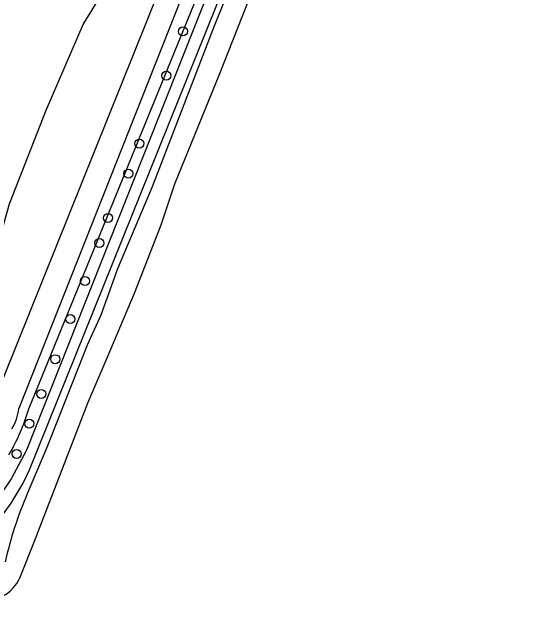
# Model space of a CAD drawing. Extents: x 157793 to 159380, y 380882 to 382313.
# Drawn here: x 159099.5 to 159154.7, y 381530.2 to 381594.9 of the extents above; entities that cross this region are included whole.
import ezdxf

# ---------------------------------------------------------------- set-up
doc = ezdxf.new("R2010")
doc.units = 0
for name, color, linetype in [('IMGEO_Boom', 7, 'Continuous'), ('IMGEO_Groenvoorziening', 7, 'Continuous'), ('IMGEO_Voetpad_halfverhard', 7, 'Continuous'), ('IMGEO_Waterloop', 7, 'Continuous')]:
    doc.layers.add(name, color=color, linetype=linetype)

msp = doc.modelspace()

# ---------------------------------------------------------------- linework, layer by layer
at = {"layer": 'IMGEO_Boom'}
for centre in [(159118.079, 381592.741), (159116.278, 381587.947), (159113.374, 381580.587), (159112.179, 381577.326), (159109.957, 381572.531), (159109.019, 381569.809), (159107.469, 381565.696), (159105.867, 381561.558), (159104.237, 381557.218), (159102.72, 381553.459), (159101.423, 381550.239), (159100.056, 381546.953)]:
    msp.add_circle(centre, 0.489, dxfattribs=at)
at = {"layer": 'IMGEO_Groenvoorziening'}
for points in [[(159101.388, 381551.827), (159121.057, 381600.002), (159124.184, 381608.262), (159132.753, 381629.734), (159139.348, 381647.085), (159144.812, 381660.484), (159148.811, 381671.346), (159149.528, 381673.127)], [(159152.3, 381672.045), (159147.387, 381658.346), (159140.018, 381639.384), (159133.566, 381623.233), (159131.346, 381617.833), (159124.154, 381600.002), (159121.34, 381592.944), (159114.754, 381575.881), (159111.001, 381567.019), (159109.179, 381562), (159107.72, 381558.74), (159103.336, 381547.664), (159101.187, 381542.619)], [(159082.521, 381535.219), (159084.748, 381536.205), (159086.169, 381536.983), (159087.167, 381537.767), (159087.987, 381538.903), (159088.928, 381540.555), (159089.481, 381541.622), (159089.694, 381543.052), (159090.082, 381544.489), (159091.406, 381546.089), (159092.534, 381547.659), (159095.78, 381554.043), (159095.497, 381555.262), (159095.043, 381556.578), (159095.232, 381558.009), (159096.233, 381561.128), (159097.343, 381565.358), (159097.833, 381569.051), (159099.286, 381574.07), (159103.272, 381584.201), (159107.256, 381593.476), (159110.992, 381599.573)]]:
    msp.add_lwpolyline(points, dxfattribs=at)
for centre, radius, start, end in [((159078.577, 381558.768), 23.844, 329.99459, 343.07641), ((159142.322, 381525.29), 44.636, 157.15515, 167.10744)]:
    msp.add_arc(centre, radius, start, end, dxfattribs=at)
at = {"layer": 'IMGEO_Voetpad_halfverhard'}
for points in [[(159150.555, 381672.726), (159125.363, 381608.467), (159101.123, 381547.353), (159099.453, 381544.261), (159097.468, 381541.36), (159095.191, 381538.683), (159094.187, 381537.885), (159093.37, 381537.523)], [(159090.436, 381530.244), (159090.478, 381530.361), (159090.309, 381530.451), (159091.941, 381533.188), (159094.208, 381535.774), (159096.245, 381537.695), (159097.957, 381539.563), (159099.465, 381541.599), (159100.752, 381543.782), (159101.452, 381545.243), (159126.628, 381607.774), (159151.937, 381672.187)]]:
    msp.add_lwpolyline(points, dxfattribs=at)
at = {"layer": 'IMGEO_Waterloop'}
for points in [[(159145.799, 381674.582), (159136.922, 381652.38), (159118.388, 381604.429), (159097.24, 381551.848), (159094.615, 381547.002), (159093.49, 381545.643), (159089.944, 381540.179)], [(159148.569, 381673.501), (159146.966, 381669.152), (159139.011, 381649.622), (159100.299, 381551.87)], [(159154.747, 381671.09), (159153.939, 381668.978), (159148.716, 381656.274), (159137.748, 381627.676), (159134.205, 381618.966), (159121.969, 381587.949), (159117.169, 381576.17), (159115.683, 381571.744), (159112.785, 381564.337), (159109.834, 381557.342), (159107.788, 381552.537), (159105.377, 381546.343), (159101.963, 381537.464), (159100.345, 381533.39)]]:
    msp.add_lwpolyline(points, dxfattribs=at)
for centre, radius, start, end in [((159095.014, 381552.43), 5.314, 328.51098, 353.95335), ((159096.559, 381535.258), 4.221, 274.39642, 333.7366)]:
    msp.add_arc(centre, radius, start, end, dxfattribs=at)

doc.saveas('drawing.dxf')
